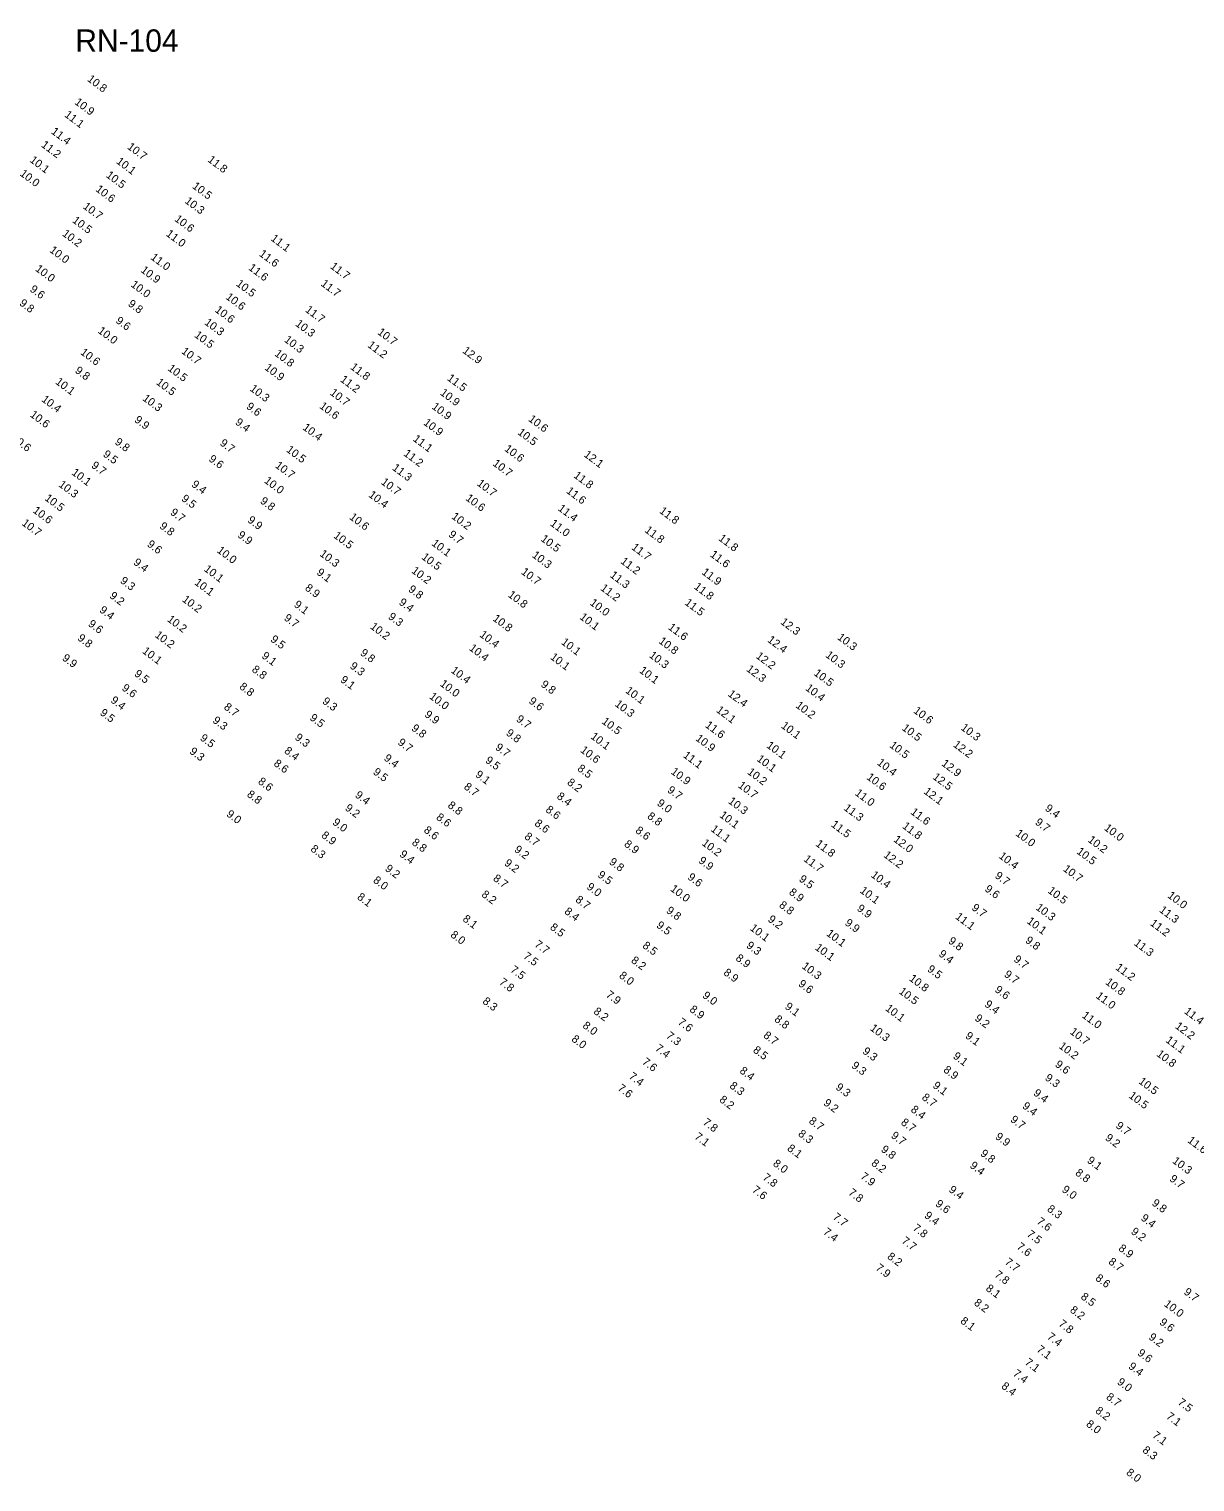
# Model space of a CAD drawing. Extents: x 1023796 to 1112670, y 656573 to 837340.
# Drawn here: x 1035967 to 1036695, y 784068 to 784976 of the extents above; entities that cross this region are included whole.
import ezdxf

# ---------------------------------------------------------------- set-up
doc = ezdxf.new("R2010")
doc.units = 0
doc.layers.add('V-CHAN-NAID', color=7, linetype='Continuous')
doc.layers.add('V-TOPO-SOUN', color=7, linetype='Continuous')

msp = doc.modelspace()

# ---------------------------------------------------------------- texts
at = {"layer": 'V-CHAN-NAID'}
msp.add_text('RN-104', height=14, dxfattribs=at).set_placement((1035995.62, 784961.62))
at = {"layer": 'V-TOPO-SOUN'}
for s, p in [('10.8 ', (1036002.67, 784943.74)), ('10.9 ', (1035994.79, 784929.33)), ('11.1 ', (1035988.43, 784921.48)), ('11.4 ', (1035980.09, 784910.96)), ('11.2 ', (1035973.9, 784902.65)), ('10.7 ', (1036027.66, 784901.41)), ('10.1 ', (1035966.73, 784893.2)), ('10.1 ', (1036020.81, 784892.35)), ('11.8 ', (1036077.92, 784893.37)), ('10.0 ', (1035960.55, 784884.69)), ('10.5 ', (1036014.4, 784883.7)), ('10.6 ', (1036007.89, 784874.94)), ('10.5 ', (1036068.31, 784876.83)), ('10.7 ', (1035999.98, 784864.2)), ('10.3 ', (1036063.62, 784867.6)), ('10.5 ', (1035993.34, 784855.48)), ('10.6 ', (1036057.2, 784856.33)), ('10.2 ', (1035987.02, 784847.14)), ('11.0 ', (1036051.85, 784847.04)), ('11.1 ', (1036117.33, 784844.17)), ('10.0 ', (1035979.12, 784836.85)), ('11.6 ', (1036110.07, 784834.54)), ('10.0 ', (1035970.18, 784825.18)), ('10.9 ', (1036036.07, 784824.39)), ('11.0 ', (1036042.25, 784832.41)), ('11.6 ', (1036103.42, 784825.81)), ('11.7 ', (1036154.48, 784826.74)), ('10.0 ', (1036029.89, 784815.35)), ('10.5 ', (1036095.66, 784815.86)), ('11.7 ', (1036148.66, 784815.92)), ('9.6', (1035966.78, 784812.41)), ('10.6 ', (1036089.17, 784807.59)), ('9.8', (1035960.25, 784803.74)), ('9.8', (1036028.13, 784803.31)), ('10.6 ', (1036082.47, 784799.53)), ('11.7 ', (1036138.86, 784799.61)), ('9.6', (1036020.43, 784792.74)), ('10.3 ', (1036075.92, 784791.68)), ('10.3 ', (1036132.72, 784790.85)), ('10.0 ', (1036009.29, 784786.43)), ('10.5 ', (1036069.61, 784783.79)), ('10.3 ', (1036125.73, 784780.85)), ('10.7 ', (1036184.04, 784785.58)), ('10.6 ', (1035998.37, 784773.06)), ('10.7 ', (1036061.5, 784773.68)), ('10.8 ', (1036119.71, 784772.14)), ('11.2 ', (1036177.85, 784777.51)), ('12.9 ', (1036237.13, 784774.03)), ('9.8', (1035994.99, 784761.59)), ('10.5 ', (1036052.95, 784762.96)), ('10.9 ', (1036113.52, 784763.42)), ('11.8 ', (1036167.06, 784763.82)), ('10.1 ', (1035982.76, 784754.6)), ('10.5 ', (1036045.73, 784754.27)), ('11.2 ', (1036160.76, 784756)), ('11.5 ', (1036227.55, 784756.85)), ('10.4 ', (1035974.11, 784743.64)), ('10.3 ', (1036037.22, 784744.27)), ('10.3 ', (1036104.27, 784750.29)), ('10.7 ', (1036154.34, 784747.76)), ('10.9 ', (1036223.18, 784747.73)), ('10.6 ', (1035966.89, 784734.07)), ('9.6', (1036102.04, 784739.12)), ('10.6 ', (1036147.75, 784739.41)), ('10.9 ', (1036217.97, 784739.08)), ('9.9', (1036032.13, 784730.79)), ('9.4', (1036095.11, 784729.31)), ('10.4 ', (1036137.26, 784726.02)), ('10.9 ', (1036212.76, 784729.06)), ('10.6 ', (1036278.32, 784731.34)), ('10.6 ', (1035955.24, 784719.21)), ('9.8', (1036019.86, 784716.97)), ('9.7', (1036085.51, 784716.28)), ('11.1 ', (1036206.2, 784718.92)), ('10.5 ', (1036271.61, 784723.03)), ('9.5', (1036012.5, 784709.29)), ('9.6', (1036078.56, 784706.34)), ('10.5 ', (1036127.05, 784712.15)), ('11.2 ', (1036200.35, 784709.76)), ('10.6 ', (1036263.38, 784712.71)), ('12.1 ', (1036313.02, 784709.12)), ('10.1 ', (1035992.86, 784697.89)), ('9.7', (1036005.18, 784702.31)), ('10.7 ', (1036120.08, 784702.31)), ('11.3 ', (1036193.26, 784700.81)), ('10.7 ', (1036256.05, 784703.55)), ('10.3 ', (1035984.74, 784690.38)), ('9.4', (1036067.78, 784690.47)), ('10.0 ', (1036113.23, 784692.81)), ('10.7 ', (1036186.27, 784691.96)), ('10.7 ', (1036246.19, 784691.09)), ('11.8 ', (1036306.59, 784696.07)), ('10.5 ', (1035976.06, 784681.87)), ('9.5', (1036061.47, 784681.56)), ('9.8', (1036110.71, 784680.07)), ('10.4 ', (1036178.46, 784683.96)), ('10.6 ', (1036239.09, 784681.88)), ('11.6 ', (1036302.02, 784686.4)), ('10.6 ', (1035968.65, 784674.18)), ('9.7', (1036054.5, 784672.99)), ('10.6 ', (1036166.46, 784670.04)), ('10.2 ', (1036230.28, 784670.42)), ('11.4 ', (1036296.8, 784675.49)), ('11.8 ', (1036360.2, 784673.92)), ('10.7 ', (1035961.75, 784666.32)), ('9.8', (1036047.82, 784664.38)), ('9.9', (1036102.82, 784668.17)), ('11.0 ', (1036291.92, 784666.03)), ('11.8 ', (1036351.03, 784661.92)), ('9.6', (1036040.05, 784653.07)), ('9.9', (1036096.6, 784658.84)), ('10.5 ', (1036156.58, 784658.43)), ('10.1 ', (1036217.81, 784653.7)), ('9.7', (1036228.4, 784659.16)), ('10.5 ', (1036286.06, 784656.46)), ('11.8 ', (1036397.14, 784656.8)), ('10.0 ', (1036083.72, 784649.22)), ('10.3 ', (1036147.92, 784647.08)), ('10.5 ', (1036211.55, 784645.15)), ('10.3 ', (1036280.61, 784646.27)), ('11.7 ', (1036342.74, 784651.18)), ('11.6 ', (1036391.91, 784646.67)), ('9.4', (1036031.51, 784641.74)), ('10.1 ', (1036075.6, 784637.62)), ('9.1', (1036146.02, 784635.47)), ('10.2 ', (1036205.28, 784636.54)), ('10.7 ', (1036273.81, 784635.82)), ('11.3 ', (1036329.31, 784633.76)), ('11.2 ', (1036335.92, 784642.44)), ('11.9 ', (1036386.65, 784635.64)), ('9.3', (1036023.22, 784630.24)), ('10.1 ', (1036069.67, 784629.16)), ('8.9', (1036138.71, 784625.71)), ('9.8', (1036203.26, 784624.91)), ('11.2 ', (1036323.35, 784625.69)), ('11.8 ', (1036381.82, 784626.55)), ('9.2', (1036016.58, 784620.87)), ('10.2 ', (1036061.96, 784618.6)), ('9.1', (1036131.79, 784615.36)), ('9.4', (1036197.39, 784616.78)), ('10.8 ', (1036265.55, 784621.49)), ('10.0 ', (1036316.75, 784616.48)), ('11.5 ', (1036376.02, 784616.59)), ('9.4', (1036010.24, 784611.97)), ('10.2 ', (1036052.6, 784606.19)), ('9.7', (1036125.59, 784607)), ('9.3', (1036190.7, 784607.82)), ('10.8 ', (1036256.05, 784606.66)), ('10.1 ', (1036310.39, 784607.63)), ('9.6', (1036003.22, 784603.32)), ('10.2 ', (1036179.47, 784601.64)), ('11.6 ', (1036365.65, 784601.23)), ('12.3 ', (1036435.87, 784604.56)), ('9.8', (1035996.58, 784594.46)), ('10.2 ', (1036044.94, 784596.38)), ('9.5', (1036117.16, 784593.67)), ('10.4 ', (1036241.29, 784588.18)), ('10.4 ', (1036247.82, 784596.6)), ('10.1 ', (1036298.81, 784591.95)), ('10.8 ', (1036359.77, 784592.54)), ('12.4 ', (1036427.73, 784593.35)), ('10.3 ', (1036471.4, 784594.96)), ('9.9', (1035986.99, 784581.96)), ('10.1 ', (1036037.05, 784586.34)), ('9.1', (1036111.66, 784583.29)), ('9.8', (1036173.22, 784585.17)), ('10.1 ', (1036291.98, 784582.63)), ('10.3 ', (1036353.76, 784583.71)), ('12.2 ', (1036420.49, 784583.22)), ('10.3 ', (1036463.97, 784583.86)), ('9.5', (1036032.06, 784572.15)), ('8.8', (1036105.5, 784574.8)), ('9.3', (1036166.75, 784576.94)), ('10.4 ', (1036229.89, 784574.26)), ('10.1 ', (1036347.65, 784574.17)), ('12.3 ', (1036414.54, 784575.11)), ('10.5 ', (1036456.71, 784572.54)), ('9.6', (1036024.23, 784563.24)), ('8.8', (1036097.65, 784564.09)), ('9.1', (1036160.75, 784568.38)), ('10.0 ', (1036223.06, 784565.87)), ('9.8', (1036286.1, 784565.47)), ('10.1 ', (1036338.97, 784561.62)), ('10.4 ', (1036451.44, 784563.19)), ('9.4', (1036017.24, 784555.57)), ('8.7', (1036088.03, 784551.37)), ('9.3', (1036149.56, 784554.94)), ('10.0 ', (1036216.4, 784557.98)), ('9.6', (1036278.56, 784555.05)), ('10.3 ', (1036332.36, 784553.25)), ('12.4 ', (1036402.99, 784559.58)), ('10.2 ', (1036445.35, 784552.37)), ('9.5', (1036010.58, 784547.76)), ('9.3', (1036080.97, 784542.99)), ('9.5', (1036141.67, 784544.61)), ('9.9', (1036213.42, 784546.68)), ('9.7', (1036270.69, 784543.8)), ('12.1 ', (1036395.71, 784549.5)), ('10.6 ', (1036518.94, 784549.05)), ('9.8', (1036205.22, 784538.1)), ('9.8', (1036264.34, 784535.12)), ('10.5 ', (1036324.17, 784542.39)), ('11.6 ', (1036388.82, 784540.03)), ('10.1 ', (1036436.25, 784539.68)), ('10.5 ', (1036511.77, 784538.28)), ('10.3 ', (1036548.56, 784538.46)), ('9.5', (1036073.12, 784531.98)), ('9.3', (1036132.39, 784532.33)), ('9.7', (1036196.71, 784529.22)), ('9.7', (1036257.61, 784526.15)), ('10.6 ', (1036310.8, 784524.48)), ('10.1 ', (1036317.21, 784532.98)), ('10.9 ', (1036382.8, 784531.77)), ('10.1 ', (1036427.1, 784527.35)), ('10.5 ', (1036504.02, 784527.49)), ('12.2 ', (1036543.76, 784527.87)), ('9.3', (1036066.57, 784523.65)), ('8.6', (1036119.14, 784516.09)), ('8.4', (1036125.76, 784523.99)), ('9.4', (1036188.01, 784519.42)), ('9.5', (1036251.35, 784518.04)), ('11.1 ', (1036374.98, 784521.25)), ('10.1 ', (1036421.02, 784518.97)), ('10.4 ', (1036496.23, 784516.59)), ('12.9 ', (1036536.47, 784516.08)), ('9.5', (1036181.26, 784510.77)), ('9.1', (1036245.12, 784509.13)), ('8.5', (1036308.92, 784512.92)), ('10.9 ', (1036367.39, 784510.98)), ('10.2 ', (1036415.15, 784510.82)), ('10.6 ', (1036489.67, 784507.54)), ('12.5 ', (1036530.99, 784507.69)), ('8.6', (1036109.36, 784504.81)), ('8.7', (1036238.02, 784501.54)), ('8.2', (1036302.55, 784504.21)), ('9.7', (1036365.15, 784499.47)), ('10.7 ', (1036409.34, 784502.41)), ('11.0 ', (1036482.4, 784497.63)), ('12.1 ', (1036525.37, 784498.63)), ('8.8', (1036102.43, 784496.76)), ('9.2', (1036163.72, 784488.27)), ('9.4', (1036170, 784496.37)), ('8.8', (1036227.9, 784489.92)), ('8.4', (1036296.05, 784495.54)), ('9.0', (1036358.69, 784491.25)), ('10.3 ', (1036403.22, 784492.53)), ('11.3 ', (1036475.41, 784488.28)), ('9.4', (1036601.16, 784488.05)), ('9.0', (1036089.61, 784484.46)), ('9.0', (1036155.91, 784479.32)), ('8.6', (1036220.67, 784482.44)), ('8.6', (1036289.07, 784487.21)), ('8.8', (1036352.61, 784483.12)), ('10.1 ', (1036397.79, 784483.79)), ('11.6 ', (1036517.16, 784485.82)), ('9.7', (1036594.97, 784479.36)), ('8.9', (1036148.91, 784471.18)), ('8.6', (1036212.95, 784474.42)), ('8.7', (1036275.83, 784470.44)), ('8.6', (1036282.16, 784478.67)), ('8.6', (1036345.16, 784474.21)), ('11.1 ', (1036392.29, 784475.11)), ('11.5 ', (1036467.48, 784477.96)), ('11.8 ', (1036512, 784476.96)), ('10.0 ', (1036582.78, 784472.33)), ('10.0 ', (1036638.11, 784475.8)), ('8.3', (1036142.18, 784462.69)), ('8.8', (1036205.48, 784466.7)), ('9.2', (1036269.5, 784462.32)), ('8.9', (1036338.18, 784465.67)), ('10.2 ', (1036386.71, 784466.36)), ('11.8 ', (1036457.78, 784465.88)), ('12.0 ', (1036506.46, 784468.61)), ('10.5 ', (1036620.95, 784461.09)), ('10.2 ', (1036627.96, 784468.39)), ('9.4', (1036197.8, 784459.33)), ('9.2', (1036263.23, 784453.85)), ('9.8', (1036328.78, 784454.6)), ('9.9', (1036384.65, 784455.36)), ('11.7 ', (1036450.33, 784456.38)), ('12.2 ', (1036500.28, 784458.88)), ('10.4 ', (1036572.28, 784458.28)), ('8.0', (1036181.3, 784443.1)), ('9.2', (1036188.76, 784450.38)), ('8.7', (1036256.24, 784444.26)), ('9.5', (1036321.56, 784446.46)), ('9.6', (1036377.78, 784445.07)), ('9.5', (1036447.4, 784443.85)), ('10.4 ', (1036492.4, 784446.42)), ('9.7', (1036569.83, 784445.97)), ('10.7 ', (1036612.44, 784450.24)), ('8.2', (1036249.04, 784434.23)), ('9.0', (1036314.7, 784438.96)), ('10.0 ', (1036366.99, 784437.78)), ('8.9', (1036441.14, 784435.61)), ('10.1 ', (1036485.5, 784436.67)), ('9.6', (1036563.49, 784437.67)), ('10.5 ', (1036602.89, 784436.56)), ('8.1', (1036171.28, 784432.65)), ('8.7', (1036307.68, 784430.97)), ('8.8', (1036434.98, 784427.59)), ('9.9', (1036483.62, 784425.46)), ('9.7', (1036555.33, 784425.93)), ('10.3 ', (1036595.36, 784426.07)), ('10.0 ', (1036677.73, 784433.58)), ('8.1', (1036237.24, 784418.95)), ('8.4', (1036300.8, 784423.63)), ('9.8', (1036364.44, 784424.17)), ('9.2', (1036427.97, 784418.71)), ('9.9', (1036476.09, 784416.47)), ('11.1 ', (1036545.12, 784420.36)), ('10.1 ', (1036589.86, 784417.55)), ('11.2 ', (1036666.83, 784416.28)), ('11.3 ', (1036672.58, 784424.59)), ('8.0', (1036229.63, 784409.03)), ('8.5', (1036291.81, 784413.74)), ('9.5', (1036358.31, 784414.98)), ('10.1 ', (1036416.76, 784413.23)), ('10.1 ', (1036464.54, 784409.84)), ('7.7', (1036282.15, 784403.01)), ('8.5', (1036349.63, 784402.27)), ('9.3', (1036414.5, 784402.35)), ('10.1 ', (1036457.44, 784401.06)), ('9.4', (1036534.72, 784397.06)), ('9.8', (1036540.7, 784405.15)), ('9.8', (1036588.8, 784405.57)), ('11.3 ', (1036656.76, 784403.86)), ('7.5', (1036275.14, 784395.69)), ('8.2', (1036342.49, 784393.03)), ('8.9', (1036407.81, 784394.41)), ('10.3 ', (1036449.2, 784389.43)), ('9.7', (1036581.56, 784393.72)), ('11.2 ', (1036645.22, 784388.6)), ('7.8', (1036260.08, 784379.47)), ('7.5', (1036267.04, 784387.17)), ('8.0', (1036334.99, 784383.54)), ('8.9', (1036400.26, 784385.4)), ('10.8 ', (1036516.26, 784381.74)), ('9.5', (1036527.56, 784387.58)), ('9.7', (1036575.6, 784384.32)), ('10.8 ', (1036638.9, 784379.48)), ('7.9', (1036326.76, 784371.56)), ('9.0', (1036387.11, 784371.1)), ('9.6', (1036447.02, 784378.36)), ('10.5 ', (1036509.84, 784373.68)), ('9.6', (1036569.76, 784374.73)), ('11.0 ', (1036632.94, 784370.88)), ('8.3', (1036249.67, 784367.49)), ('8.2', (1036319.04, 784361.13)), ('8.9', (1036379.03, 784362.4)), ('9.1', (1036438.6, 784364.19)), ('10.1 ', (1036501.37, 784363.05)), ('9.4', (1036563.38, 784365.61)), ('11.4 ', (1036688.13, 784361.24)), ('8.0', (1036312.19, 784352.33)), ('7.6', (1036371.7, 784354.45)), ('8.8', (1036432.05, 784356.27)), ('9.2', (1036557.23, 784356.86)), ('11.0 ', (1036624.23, 784358.65)), ('8.0', (1036305.27, 784343.89)), ('7.3', (1036364.37, 784345.91)), ('8.7', (1036425.15, 784346.19)), ('10.3 ', (1036491.82, 784350.7)), ('9.1', (1036551.34, 784345.88)), ('10.7 ', (1036616.73, 784348.45)), ('11.1 ', (1036676.57, 784343.22)), ('12.2 ', (1036682.47, 784351.96)), ('7.4', (1036357.57, 784338.09)), ('8.5', (1036418.67, 784337)), ('9.3', (1036487.14, 784336.24)), ('10.2 ', (1036609.8, 784339.5)), ('10.8 ', (1036670.85, 784334.6)), ('7.6', (1036349.39, 784329.63)), ('9.3', (1036480.23, 784327.33)), ('8.9', (1036537.64, 784324.66)), ('9.1', (1036543.66, 784333.19)), ('9.6', (1036607.43, 784328.05)), ('7.4', (1036341.07, 784320.55)), ('8.4', (1036410.31, 784324.06)), ('9.3', (1036601.11, 784319.62)), ('10.5 ', (1036659.65, 784317.49)), ('7.6', (1036334.07, 784313.18)), ('8.3', (1036404.04, 784314.7)), ('9.3', (1036470.31, 784313.79)), ('8.7', (1036524.2, 784307.44)), ('9.1', (1036531.02, 784314.85)), ('9.4', (1036593.88, 784310.16)), ('10.5 ', (1036653.5, 784308.52)), ('8.2', (1036397.62, 784306.02)), ('9.2', (1036462.75, 784303.98)), ('8.4', (1036517.27, 784299.82)), ('9.4', (1036587, 784302.03)), ('7.8', (1036387.35, 784291.83)), ('8.7', (1036453.57, 784292.69)), ('8.7', (1036511.12, 784291.8)), ('9.7', (1036579.5, 784293.58)), ('9.7', (1036645.37, 784289.76)), ('7.1', (1036382.13, 784282.89)), ('8.3', (1036446.9, 784284.69)), ('9.7', (1036504.94, 784283.57)), ('9.9', (1036570.07, 784282.9)), ('9.2', (1036638.76, 784282.16)), ('11.6 ', (1036690.23, 784280.63)), ('8.1', (1036440.06, 784275.58)), ('9.8', (1036498.66, 784274.92)), ('9.8', (1036560.77, 784272.39)), ('8.0', (1036431.15, 784266.1)), ('8.2', (1036492.58, 784266.27)), ('9.4', (1036554.18, 784264.86)), ('9.1', (1036627.45, 784268.04)), ('10.3 ', (1036680.74, 784267.79)), ('7.8', (1036424.67, 784257.42)), ('7.9', (1036485.77, 784258.09)), ('8.8', (1036620.06, 784260.28)), ('9.7', (1036678.95, 784256.55)), ('7.6', (1036418.11, 784249.65)), ('7.8', (1036478.26, 784247.93)), ('9.4', (1036541.02, 784249.77)), ('9.0', (1036611.69, 784249.83)), ('9.4', (1036525.77, 784233.6)), ('9.6', (1036532.66, 784240.95)), ('8.3', (1036602.5, 784237.68)), ('9.8', (1036667.93, 784241.4)), ('7.7', (1036468.52, 784232.71)), ('7.8', (1036518.46, 784225.79)), ('7.6', (1036595.97, 784229.9)), ('9.4', (1036661.06, 784232.03)), ('7.4', (1036462.52, 784223.37)), ('7.7', (1036511.51, 784217.8)), ('7.5', (1036589.77, 784221.95)), ('9.2', (1036654.9, 784223.57)), ('8.2', (1036502.57, 784207.99)), ('7.6', (1036583.42, 784214.14)), ('8.9', (1036647.05, 784213.11)), ('7.9', (1036495.31, 784200.89)), ('7.7', (1036575.96, 784204.55)), ('8.7', (1036640.78, 784204.74)), ('7.8', (1036569.58, 784196.67)), ('8.6', (1036632.61, 784194.49)), ('8.1', (1036564.12, 784188.08)), ('8.5', (1036623.47, 784182.9)), ('9.7', (1036687.89, 784185.85)), ('8.2', (1036556.77, 784179.1)), ('8.2', (1036616.75, 784174.6)), ('10.0 ', (1036675.53, 784178.37)), ('8.1', (1036548.26, 784167.74)), ('7.8', (1036609.57, 784165.94)), ('9.6', (1036672.68, 784166.97)), ('7.4', (1036602.49, 784157.88)), ('9.2', (1036665.9, 784157.63)), ('7.1', (1036595.88, 784149.95)), ('9.6', (1036658.93, 784147.73)), ('7.4', (1036581.18, 784134.88)), ('7.1', (1036588.54, 784141.86)), ('9.4', (1036653.27, 784139.37)), ('8.4', (1036573.87, 784127.01)), ('9.0', (1036646.25, 784129.61)), ('8.7', (1036639.36, 784120.23)), ('7.5', (1036684.05, 784116.9)), ('8.2', (1036632.57, 784111.66)), ('7.1', (1036676.91, 784108.11)), ('8.0', (1036626.84, 784103.3)), ('7.1', (1036668.18, 784096.27)), ('8.3', (1036662.05, 784087.04)), ('8.0', (1036651.9, 784073.03))]:
    msp.add_text(s, height=5, rotation=323, dxfattribs=at).set_placement(p)

doc.saveas('drawing.dxf')
